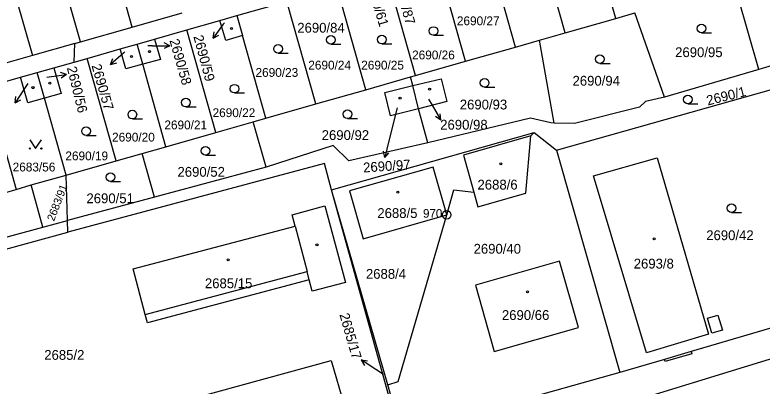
# Model space of a CAD drawing. Extents: x -733394 to -722299, y -1082822 to -1075049.
# Drawn here: x -727780.7 to -727651.3, y -1078695 to -1078630.6 of the extents above; entities that cross this region are included whole.
import ezdxf

# ---------------------------------------------------------------- set-up
doc = ezdxf.new("R2010")
doc.units = 0
for name, color, linetype in [('Hranice parcel', 7, 'Continuous'), ('Parcelní čísla', 7, 'Continuous'), ('Pop  PČ popisy', 7, 'Continuous'), ('Vnitřní kresba', 7, 'Continuous'), ('Značky bodu BP', 7, 'Continuous'), ('Značky budov', 7, 'Continuous'), ('Značky kultur', 7, 'Continuous')]:
    doc.layers.add(name, color=color, linetype=linetype)

msp = doc.modelspace()

# ---------------------------------------------------------------- linework, layer by layer
at = {"layer": 'Hranice parcel'}
for p, q in [((-727676.61, -1078631.2), (-727681.7, -1078613.4)), ((-727760.35, -1078632.71), (-727765.23, -1078615.49)), ((-727685.34, -1078633.7), (-727690.35, -1078615.91)), ((-727693.98, -1078636.17), (-727699, -1078618.38)), ((-727769.3, -1078635.27), (-727773.93, -1078618.99)), ((-727782.42, -1078620.84), (-727777.65, -1078637.65)), ((-727711.28, -1078641.1), (-727716.29, -1078623.31)), ((-727651.82, -1078640.06), (-727656, -1078625.32)), ((-727702.63, -1078638.64), (-727706.11, -1078626.31)), ((-727742.23, -1078630.72), (-727733.59, -1078628.25)), ((-727728.57, -1078646.04), (-727733.59, -1078628.25)), ((-727719.92, -1078643.57), (-727724.12, -1078628.61)), ((-727760.35, -1078632.71), (-727751.69, -1078630.25)), ((-727676.61, -1078631.2), (-727673.31, -1078630.26)), ((-727668.18, -1078644.85), (-727673.31, -1078630.26)), ((-727750.88, -1078633.19), (-727745.16, -1078631.55)), ((-727745.16, -1078631.55), (-727742.23, -1078630.72)), ((-727742.23, -1078630.72), (-727741.24, -1078634.18)), ((-727685.34, -1078633.7), (-727676.61, -1078631.2)), ((-727769.3, -1078635.27), (-727760.35, -1078632.71)), ((-727756.49, -1078634.79), (-727750.88, -1078633.19)), ((-727745.87, -1078650.98), (-727750.88, -1078633.19)), ((-727737.22, -1078648.51), (-727741.24, -1078634.18)), ((-727689.79, -1078634.97), (-727685.34, -1078633.7)), ((-727770.28, -1078635.55), (-727777.65, -1078637.65)), ((-727770.44, -1078638.78), (-727770.28, -1078635.55)), ((-727770.28, -1078635.55), (-727769.3, -1078635.27)), ((-727762.45, -1078636.49), (-727759.53, -1078635.66)), ((-727759.53, -1078635.66), (-727756.49, -1078634.79)), ((-727758.52, -1078639.16), (-727759.53, -1078635.66)), ((-727693.98, -1078636.17), (-727689.79, -1078634.97)), ((-727687.29, -1078649.36), (-727689.79, -1078634.97)), ((-727634.15, -1078634.82), (-727651.82, -1078640.06)), ((-727768.17, -1078638.13), (-727762.45, -1078636.49)), ((-727702.63, -1078638.64), (-727693.98, -1078636.17)), ((-727777.65, -1078637.65), (-727786.3, -1078640.12)), ((-727770.44, -1078638.78), (-727768.17, -1078638.13)), ((-727763.16, -1078655.92), (-727768.17, -1078638.13)), ((-727773.93, -1078639.77), (-727770.44, -1078638.78)), ((-727754.51, -1078653.45), (-727758.52, -1078639.16)), ((-727711.28, -1078641.1), (-727702.63, -1078638.64)), ((-727779.7, -1078641.42), (-727776.82, -1078640.59)), ((-727776.82, -1078640.59), (-727773.93, -1078639.77)), ((-727775.55, -1078645.01), (-727776.82, -1078640.59)), ((-727651.82, -1078640.06), (-727668.18, -1078644.85)), ((-727785.47, -1078643.06), (-727779.7, -1078641.42)), ((-727719.92, -1078643.57), (-727712.14, -1078641.34)), ((-727712.14, -1078641.34), (-727711.28, -1078641.1)), ((-727711.77, -1078642.83), (-727712.14, -1078641.34)), ((-727785.47, -1078643.06), (-727780.46, -1078660.85)), ((-727710.78, -1078646.9), (-727711.77, -1078642.83)), ((-727728.57, -1078646.04), (-727719.92, -1078643.57)), ((-727771.81, -1078658.38), (-727775.55, -1078645.01)), ((-727737.22, -1078648.51), (-727728.57, -1078646.04)), ((-727709.14, -1078652.76), (-727710.78, -1078646.9)), ((-727739.43, -1078649.14), (-727737.22, -1078648.51)), ((-727745.87, -1078650.98), (-727739.43, -1078649.14)), ((-727737.15, -1078656.98), (-727739.43, -1078649.14)), ((-727754.51, -1078653.45), (-727745.87, -1078650.98)), ((-727725.86, -1078660.9), (-727690.71, -1078651)), ((-727691.32, -1078651.55), (-727690.71, -1078651)), ((-727690.71, -1078651), (-727686.89, -1078654.08)), ((-727758.64, -1078654.61), (-727754.51, -1078653.45)), ((-727763.16, -1078655.92), (-727758.64, -1078654.61)), ((-727756.51, -1078662.2), (-727758.64, -1078654.61)), ((-727686.89, -1078654.08), (-727675.87, -1078692.58)), ((-727771.81, -1078658.38), (-727763.16, -1078655.92)), ((-727737.15, -1078656.98), (-727756.51, -1078662.2)), ((-727777.85, -1078660.08), (-727771.81, -1078658.38)), ((-727771.57, -1078666.26), (-727771.81, -1078658.38)), ((-727780.46, -1078660.85), (-727777.85, -1078660.08)), ((-727775.83, -1078667.41), (-727777.85, -1078660.08)), ((-727789.1, -1078663.32), (-727780.46, -1078660.85)), ((-727716.08, -1078694.75), (-727725.86, -1078660.9)), ((-727756.51, -1078662.2), (-727771.57, -1078666.26)), ((-727775.83, -1078667.41), (-727771.57, -1078666.26)), ((-727771.5, -1078668.29), (-727771.57, -1078666.26)), ((-727675.87, -1078692.58), (-727707.44, -1078701.41)), ((-727715.56, -1078696.56), (-727716.08, -1078694.75))]:
    msp.add_line(p, q, dxfattribs=at)
for points in [[(-727741.24, -1078634.18), (-727744.17, -1078635.01), (-727745.16, -1078631.55)], [(-727686.89, -1078654.08), (-727616.48, -1078634.16), (-727612.93, -1078634.49), (-727610.09, -1078644.47), (-727611.24, -1078644.68)], [(-727756.49, -1078634.79), (-727755.48, -1078638.35), (-727758.52, -1078639.16)], [(-727758.52, -1078639.16), (-727761.46, -1078639.95), (-727762.45, -1078636.49)], [(-727773.93, -1078639.77), (-727772.66, -1078644.24), (-727775.55, -1078645.01)], [(-727775.55, -1078645.01), (-727778.44, -1078645.84), (-727779.7, -1078641.42)], [(-727711.77, -1078642.83), (-727706.84, -1078641.66), (-727705.85, -1078645.63), (-727710.78, -1078646.9)], [(-727710.78, -1078646.9), (-727715.63, -1078648.12), (-727716.62, -1078644.04), (-727711.77, -1078642.83)], [(-727668.18, -1078644.85), (-727671.42, -1078645.61), (-727672.5, -1078646.57), (-727683.73, -1078649.41), (-727687.29, -1078649.36)], [(-727687.29, -1078649.36), (-727687.84, -1078649.32), (-727691.39, -1078648.5), (-727709.14, -1078652.76)], [(-727691.32, -1078651.55), (-727702.96, -1078654.91), (-727701.19, -1078661.34)], [(-727701.19, -1078661.34), (-727700.5, -1078663.85), (-727692.16, -1078661.51), (-727691.32, -1078651.55)], [(-727709.14, -1078652.76), (-727722.86, -1078655.92), (-727725.58, -1078653.22), (-727737.15, -1078656.98)], [(-727725.86, -1078660.9), (-727727.07, -1078656.38), (-727771.5, -1078668.29)], [(-727671.27, -1078689.16), (-727680.44, -1078658.5), (-727669.43, -1078655.36), (-727660.51, -1078685.94), (-727671.27, -1078689.16)], [(-727614.77, -1078656.34), (-727612.34, -1078663.15), (-727616.68, -1078675.21), (-727663.53, -1078688.96), (-727668.15, -1078690.32), (-727675.87, -1078692.58)], [(-727705.89, -1078665.26), (-727708.22, -1078656.98), (-727722.7, -1078661.09), (-727720.38, -1078669.43), (-727705.89, -1078665.26)], [(-727715.56, -1078696.56), (-727715.92, -1078696.64), (-727725.86, -1078660.9)], [(-727716.08, -1078694.75), (-727714.27, -1078694.16), (-727705.89, -1078665.26), (-727704.64, -1078660.94), (-727701.19, -1078661.34)], [(-727726.99, -1078663.68), (-727723.42, -1078676.97), (-727729.18, -1078678.5), (-727729.69, -1078676.56), (-727757.73, -1078683.97), (-727758.12, -1078682.52), (-727760.2, -1078674.63), (-727732.16, -1078667.22), (-727732.67, -1078665.29), (-727726.99, -1078663.68)], [(-727797.02, -1078665.54), (-727796.54, -1078673), (-727775.83, -1078667.41)], [(-727796.44, -1078678.57), (-727796.64, -1078675.13), (-727771.5, -1078668.29)], [(-727683.05, -1078684.8), (-727686.33, -1078673.3), (-727700.92, -1078677.48), (-727697.68, -1078688.97), (-727683.05, -1078684.8)], [(-727709.88, -1078707.54), (-727672.73, -1078697.3), (-727617.43, -1078680.26)], [(-727764.56, -1078702.85), (-727764.99, -1078701.25), (-727761.31, -1078700.25), (-727725.88, -1078690.53), (-727723.64, -1078698.26), (-727722.63, -1078701.91), (-727722.29, -1078701.82), (-727721.93, -1078703.07), (-727722.27, -1078703.17), (-727722.26, -1078703.22), (-727758.03, -1078712.96), (-727758.45, -1078711.42), (-727761.48, -1078712.25)]]:
    msp.add_lwpolyline(points, dxfattribs=at)
at = {"layer": 'Pop  PČ popisy'}
for p, q in [((-727744.6, -1078632.22), (-727746.36, -1078634.65)), ((-727744.4, -1078631.95), (-727744.6, -1078632.22)), ((-727746.36, -1078634.65), (-727746.18, -1078633.54)), ((-727746.36, -1078634.65), (-727745.37, -1078634.13)), ((-727753.84, -1078635.95), (-727754.84, -1078635.45)), ((-727761.63, -1078636.99), (-727761.88, -1078637.21)), ((-727756.84, -1078635.95), (-727757.67, -1078635.95)), ((-727756.84, -1078635.95), (-727753.84, -1078635.95)), ((-727753.84, -1078635.95), (-727754.84, -1078636.45)), ((-727761.88, -1078637.21), (-727764.11, -1078639.22)), ((-727764.11, -1078639.22), (-727763.7, -1078638.18)), ((-727764.11, -1078639.22), (-727763.03, -1078638.92)), ((-727771.75, -1078640.95), (-727772.81, -1078640.58)), ((-727775.15, -1078641.37), (-727774.73, -1078641.32)), ((-727774.73, -1078641.32), (-727771.75, -1078640.95)), ((-727771.75, -1078640.95), (-727772.68, -1078641.57)), ((-727779, -1078643.35), (-727780.63, -1078645.87)), ((-727778.44, -1078642.49), (-727779, -1078643.35)), ((-727780.63, -1078645.87), (-727780.51, -1078644.75)), ((-727780.63, -1078645.87), (-727779.67, -1078645.3)), ((-727709.04, -1078645.19), (-727708.42, -1078646.25)), ((-727714.48, -1078646.69), (-727715.89, -1078652.43)), ((-727708.42, -1078646.25), (-727706.92, -1078648.85)), ((-727706.92, -1078648.85), (-727707.85, -1078648.23)), ((-727706.92, -1078648.85), (-727706.99, -1078647.73)), ((-727715.89, -1078652.43), (-727716.62, -1078655.34)), ((-727716.62, -1078655.34), (-727716.86, -1078654.25)), ((-727716.62, -1078655.34), (-727715.89, -1078654.49)), ((-727718.18, -1078692.06), (-727720.7, -1078690.43)), ((-727720.7, -1078690.43), (-727719.58, -1078690.55)), ((-727720.7, -1078690.43), (-727720.13, -1078691.39)), ((-727716.85, -1078692.93), (-727718.18, -1078692.06))]:
    msp.add_line(p, q, dxfattribs=at)
at = {"layer": 'Vnitřní kresba'}
for p, q in [((-727732.16, -1078667.22), (-727730.08, -1078675.11)), ((-727758.12, -1078682.52), (-727730.08, -1078675.11)), ((-727729.69, -1078676.56), (-727730.08, -1078675.11)), ((-727660.71, -1078683.18), (-727658.9, -1078682.64)), ((-727659.93, -1078685.77), (-727660.71, -1078683.18)), ((-727658.9, -1078682.64), (-727658.13, -1078685.23)), ((-727658.13, -1078685.23), (-727659.93, -1078685.77)), ((-727663.42, -1078689.34), (-727668.03, -1078690.71)), ((-727663.53, -1078688.96), (-727663.42, -1078689.34)), ((-727668.03, -1078690.71), (-727668.15, -1078690.32))]:
    msp.add_line(p, q, dxfattribs=at)
at = {"layer": 'Značky bodu BP'}
for radius in [0.75, 0.03]:
    msp.add_circle((-727705.89, -1078665.26), radius, dxfattribs=at)
at = {"layer": 'Značky budov'}
for centre in [(-727743.16, -1078632.94), (-727757.36, -1078636.97), (-727760.48, -1078637.81), (-727777.55, -1078643.21), (-727774.63, -1078642.42), (-727708.84, -1078643.48), (-727713.97, -1078645.03), (-727696.49, -1078656.42), (-727714.36, -1078661.35), (-727669.94, -1078669.42), (-727728.36, -1078670.48), (-727743.73, -1078673.05), (-727691.9, -1078678.62)]:
    msp.add_circle(centre, 0.175, dxfattribs=at)
at = {"layer": 'Značky kultur'}
for p, q in [((-727708.18, -1078634.14), (-727706.43, -1078634.14)), ((-727661.76, -1078633.72), (-727660.01, -1078633.72)), ((-727725.97, -1078635.68), (-727724.22, -1078635.68)), ((-727717.13, -1078635.64), (-727715.38, -1078635.64)), ((-727735.1, -1078637.22), (-727733.35, -1078637.22)), ((-727679.34, -1078639.02), (-727677.59, -1078639.02)), ((-727699.31, -1078643.11), (-727697.56, -1078643.11)), ((-727742.65, -1078644.14), (-727740.9, -1078644.14)), ((-727664.11, -1078646.03), (-727662.36, -1078646.03)), ((-727751.06, -1078646.56), (-727749.31, -1078646.56)), ((-727760.34, -1078648.64), (-727758.59, -1078648.64)), ((-727723.07, -1078648.58), (-727721.32, -1078648.58)), ((-727768.36, -1078651.5), (-727766.61, -1078651.5)), ((-727747.67, -1078654.92), (-727745.92, -1078654.92)), ((-727764.13, -1078659.5), (-727762.38, -1078659.5)), ((-727656.54, -1078664.84), (-727654.79, -1078664.84))]:
    msp.add_line(p, q, dxfattribs=at)
msp.add_lwpolyline([(-727778.1, -1078652.25), (-727777.1, -1078653.75), (-727776.1, -1078652.25)], dxfattribs=at)
for centre, radius in [((-727708.18, -1078633.39), 0.75), ((-727661.76, -1078632.97), 0.75), ((-727725.97, -1078634.93), 0.75), ((-727717.13, -1078634.89), 0.75), ((-727735.1, -1078636.47), 0.75), ((-727679.34, -1078638.27), 0.75), ((-727699.31, -1078642.36), 0.75), ((-727742.65, -1078643.39), 0.75), ((-727664.11, -1078645.28), 0.75), ((-727751.06, -1078645.81), 0.75), ((-727760.34, -1078647.89), 0.75), ((-727723.07, -1078647.83), 0.75), ((-727768.36, -1078650.75), 0.75), ((-727778.1, -1078653.75), 0.1), ((-727776.1, -1078653.75), 0.1), ((-727747.67, -1078654.17), 0.75), ((-727764.13, -1078658.75), 0.75), ((-727656.54, -1078664.09), 0.75)]:
    msp.add_circle(centre, radius, dxfattribs=at)

# ---------------------------------------------------------------- texts
at = {"layer": 'Parcelní čísla'}
for s, height, rotation, p in [('2690/61', 1.7, 287, (-727719.91, -1078624.94)), ('2690/87', 1.7, 286, (-727715.18, -1078624.55)), ('2690/59', 1.7, 285, (-727749.78, -1078634.34)), ('2690/58', 1.7, 286, (-727753.93, -1078635.02)), ('2690/56', 1.7, 284, (-727771.7, -1078639.76)), ('2690/57', 1.7, 286, (-727767.43, -1078639.39)), ('2690/1', 1.7, 14, (-727660.64, -1078646.31)), ('2690/97', 1.7, 4, (-727720.3, -1078657.93)), ('2683/91', 1.36, 69, (-727773.91, -1078666.45)), ('2685/17', 1.7, 286, (-727724.48, -1078682.56))]:
    msp.add_text(s, height=height, rotation=rotation, dxfattribs=at).set_placement(p)
for s, height, p in [('2690/27', 1.53, (-727704.12, -1078632.39)), ('2690/84', 1.7, (-727731.77, -1078633.68)), ('2690/26', 1.53, (-727711.88, -1078638.31)), ('2690/95', 1.7, (-727666.31, -1078637.92)), ('2690/24', 1.53, (-727729.86, -1078640.07)), ('2690/25', 1.53, (-727720.69, -1078640.07)), ('2690/23', 1.53, (-727739, -1078641.34)), ('2690/94', 1.7, (-727684.09, -1078642.87)), ('2690/93', 1.7, (-727703.62, -1078646.99)), ('2690/22', 1.53, (-727746.44, -1078648.32)), ('2690/21', 1.53, (-727754.79, -1078650.44)), ('2690/98', 1.7, (-727707.01, -1078650.49)), ('2690/20', 1.53, (-727763.85, -1078652.56)), ('2690/92', 1.7, (-727727.54, -1078652.29)), ('2690/19', 1.53, (-727771.94, -1078655.81)), ('2683/56', 1.53, (-727781.07, -1078657.74)), ('2690/52', 1.7, (-727752.52, -1078658.66)), ('2688/6', 1.7, (-727700.55, -1078660.88)), ('2690/51', 1.7, (-727768.29, -1078663.25)), ('2688/5', 1.7, (-727717.9, -1078665.81)), ('2690/42', 1.7, (-727660.93, -1078669.65)), ('2690/40', 1.7, (-727701.23, -1078672)), ('2693/8', 1.7, (-727673.49, -1078674.57)), ('2688/4', 1.7, (-727719.88, -1078676.35)), ('2685/15', 1.7, (-727747.77, -1078677.98)), ('2690/66', 1.7, (-727696.32, -1078683.49)), ('2685/2', 1.7, (-727775.6, -1078690.4))]:
    msp.add_text(s, height=height, dxfattribs=at).set_placement(p)
at = {"layer": 'Značky bodu BP'}
msp.add_text('970', height=1.5, dxfattribs=at).set_placement((-727709.99, -1078665.76))

doc.saveas('drawing.dxf')
